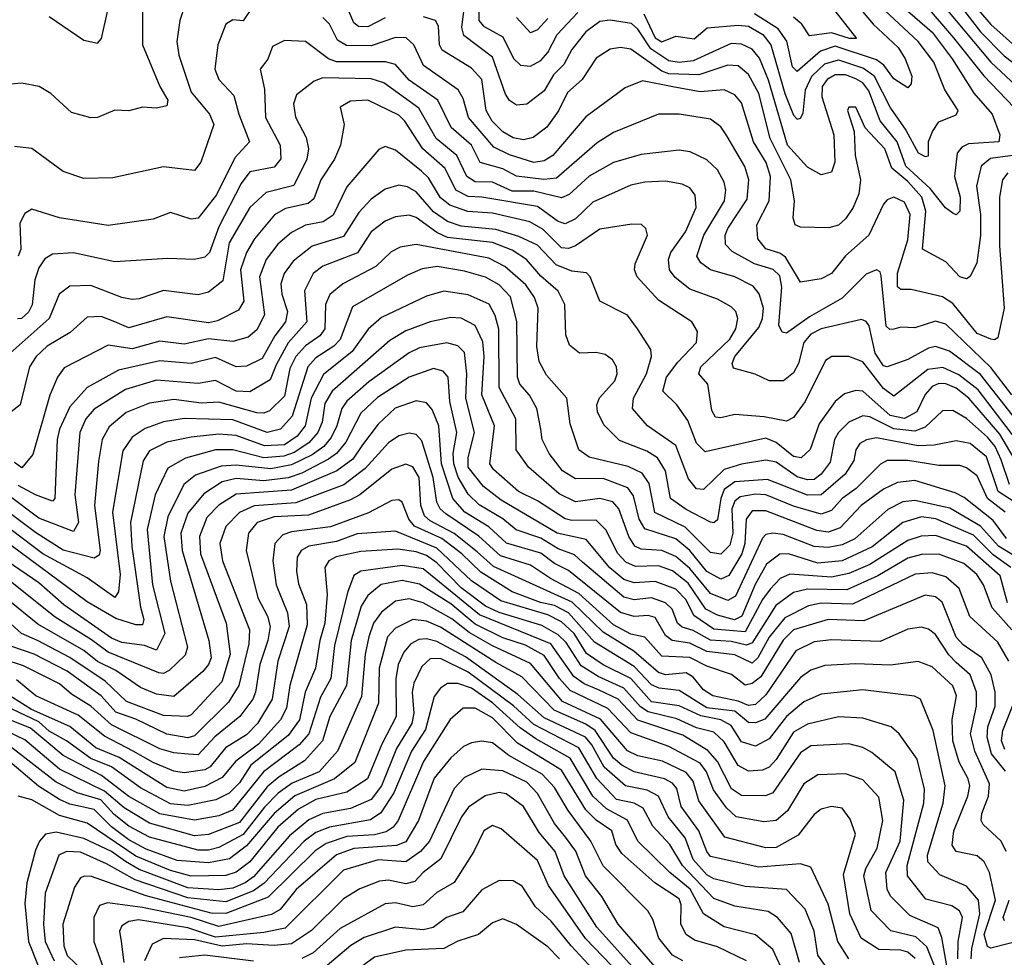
# Model space of a CAD drawing. Extents: x 1308313 to 1441400, y 959662 to 1036319.
# Tile 269 of 656: x 1345940 to 1348784, y 998230 to 1000938. Entities that reach past the tile are written whole.
import ezdxf

# ---------------------------------------------------------------- set-up
doc = ezdxf.new("R2010")
doc.units = 0

msp = doc.modelspace()

# ---------------------------------------------------------------- linework, layer by layer
at = {"layer": '0CON10XD'}
for points in [[(1348162.6, 1001132.6), (1348356.4, 1000883.6), (1348336.7, 1000883.3), (1348285, 1000900.2), (1348220.8, 1000890.8), (1348199.2, 1000925), (1348175, 1000945.5)], [(1348354.3, 1001094.3), (1348575, 1000901.7), (1348633.6, 1000825), (1348695.8, 1000725.8), (1348748.8, 1000665), (1348771.1, 1000605), (1348767.9, 1000585), (1348680.7, 1000579.3), (1348660.7, 1000569.3), (1348648, 1000552), (1348640.1, 1000485), (1348656.1, 1000425), (1348655, 1000384.4), (1348645, 1000374.2), (1348635, 1000378.5), (1348614.3, 1000394.3), (1348570, 1000450), (1348499.7, 1000515), (1348474.5, 1000585), (1348425.2, 1000645.2), (1348392.5, 1000732.5), (1348375, 1000754.9), (1348355, 1000766.6), (1348325, 1000778), (1348295, 1000778.4), (1348272.1, 1000765), (1348257.5, 1000745), (1348256.3, 1000715), (1348291.4, 1000605), (1348294.1, 1000525.9), (1348285, 1000497.5), (1348255, 1000489.6), (1348215, 1000512), (1348157.4, 1000575), (1348102.8, 1000762.8), (1348076.3, 1000826.3), (1348055, 1000852.4), (1348025, 1000866.7), (1347995, 1000868.9), (1347885, 1000818.6), (1347845, 1000814), (1347815, 1000819), (1347763.2, 1000853.2), (1347725, 1000910.4), (1347706.6, 1000926.6), (1347645, 1000936.5), (1347615, 1000932.1), (1347575, 1000902.9), (1347535, 1000851.8), (1347511.6, 1000808.4), (1347482, 1000778), (1347455, 1000732.7), (1347405, 1000694.1), (1347375, 1000691.1), (1347355, 1000704.7), (1347342.6, 1000722.6), (1347305, 1000829.1), (1347222.3, 1000892.3), (1347217, 1000915), (1347225, 1000978.1)], [(1347742.8, 1000955), (1347775, 1000884.9), (1347795, 1000874.1), (1347835, 1000890.4), (1347887.7, 1000882.3), (1347925.8, 1000914.2), (1348015, 1000922.4), (1348045, 1000919.1), (1348085.9, 1000895), (1348109.6, 1000865), (1348150, 1000725), (1348175, 1000662.1), (1348185, 1000650.9), (1348195, 1000653.3), (1348202.3, 1000667.7), (1348209.2, 1000735), (1348228.2, 1000775), (1348265, 1000810.1), (1348305, 1000821.6), (1348377.3, 1000797.3), (1348406.7, 1000776.7), (1348455, 1000681.8), (1348499, 1000619), (1348535, 1000553.6), (1348555, 1000542.5), (1348565, 1000544.4), (1348564.5, 1000585.5), (1348575.9, 1000615), (1348595, 1000642.9), (1348645, 1000662.5), (1348650.6, 1000675), (1348611.5, 1000735), (1348579.8, 1000815), (1348534.8, 1000875), (1348312.4, 1001082.4)], [(1348338.2, 1001005), (1348405, 1000925.2), (1348477.4, 1000857.4), (1348497.7, 1000825), (1348516.6, 1000775), (1348515, 1000752), (1348505, 1000741.4), (1348465, 1000767.3), (1348436, 1000806), (1348415, 1000821.6), (1348295, 1000860.9), (1348252.8, 1000847.2), (1348185, 1000788.1), (1348171.6, 1000801.6), (1348156, 1000876), (1348130.9, 1000910.9), (1348061.9, 1000955)], [(1348635.6, 1001005.6), (1348715, 1000902.3), (1348783, 1000833), (1348835, 1000794.1)], [(1346294.2, 1000995), (1346294.4, 1000865), (1346344.8, 1000744.8), (1346367.7, 1000705), (1346365, 1000688.6), (1346335, 1000682), (1346294.8, 1000685.2), (1346255, 1000674.7), (1346215, 1000676.1), (1346165, 1000655.4), (1346145, 1000654.6), (1346089.5, 1000669.5), (1346030, 1000725), (1345996.2, 1000745), (1345945, 1000754.6), (1345905, 1000750.8)], [(1346421.3, 1000995), (1346401.9, 1000935), (1346393.7, 1000875), (1346399, 1000835), (1346435, 1000728.2), (1346488.2, 1000665), (1346500.7, 1000635), (1346463.4, 1000526.6), (1346445, 1000501.8), (1346355, 1000512.5), (1346209.1, 1000480.9), (1346125, 1000479.1), (1346065, 1000499.1), (1345975, 1000565.4), (1345925, 1000571.1)], [(1346615, 1000978.8), (1346585, 1000934.6), (1346555, 1000937.2), (1346535.3, 1000924.7), (1346512.3, 1000865), (1346503.1, 1000795), (1346515.3, 1000765), (1346558.8, 1000718.8), (1346572.3, 1000665), (1346603.3, 1000585), (1346560.8, 1000539.2), (1346508.2, 1000431.8), (1346455, 1000364.5), (1346435, 1000362), (1346375, 1000380.9), (1346325, 1000362), (1346195, 1000343.1), (1346055, 1000365.8), (1345975, 1000390), (1345955, 1000378.1), (1345939.9, 1000350.1), (1345943.1, 1000275), (1345935, 1000254.5)], [(1346995, 1000942.8), (1346945, 1000917.5), (1346918, 1000918), (1346905, 1000928.7), (1346885, 1000975.9)], [(1347264.7, 1000985), (1347265.8, 1000935), (1347279.3, 1000919.3), (1347335, 1000888), (1347366.1, 1000826.1), (1347386, 1000806), (1347415, 1000803.1), (1347445, 1000819.5), (1347465, 1000842.9), (1347492.6, 1000895), (1347551.7, 1000958.3)], [(1348555, 1000980.3), (1348637.3, 1000885), (1348725, 1000775.5), (1348811.2, 1000685)], [(1348595, 1000993.8), (1348744.6, 1000814.7), (1348861.9, 1000705)], [(1346025, 1000946.5), (1346125, 1000878.5), (1346165, 1000870), (1346176.3, 1000883.7), (1346194.7, 1000965)], [(1348794.3, 1000495.7), (1348778.8, 1000475), (1348769.7, 1000425), (1348770.3, 1000285), (1348783, 1000105), (1348765, 1000019.1), (1348755, 1000012.7), (1348745, 1000014.7), (1348705, 1000031.8), (1348635, 1000118.4), (1348605, 1000137.7), (1348515, 1000158.8), (1348485, 1000158.9), (1348475, 1000165.7), (1348475.2, 1000205.2), (1348505, 1000301.5), (1348511.5, 1000375), (1348495, 1000410.8), (1348465, 1000425.3), (1348445, 1000417.1), (1348435.2, 1000404.8), (1348392.1, 1000315), (1348325, 1000255.3), (1348285, 1000204.7), (1348255, 1000188.9), (1348195, 1000180), (1348152.1, 1000252.1), (1348135, 1000263.6), (1348095, 1000275.7), (1348072.1, 1000305), (1348068.9, 1000345), (1348104.2, 1000415), (1348108.8, 1000485), (1348095.7, 1000525), (1348059.6, 1000585), (1348025, 1000697.3), (1348005, 1000720.7), (1347975, 1000734.8), (1347905, 1000729.4), (1347825.9, 1000744.1), (1347738.9, 1000761.1), (1347688.7, 1000741.3), (1347575, 1000657.5), (1347480, 1000545), (1347455, 1000530.2), (1347425, 1000525.5), (1347355, 1000547.6), (1347309.7, 1000569.7), (1347236.2, 1000655), (1347220.4, 1000710.4), (1347206.5, 1000735), (1347105.7, 1000805), (1347078.5, 1000865), (1347055.7, 1000885.7), (1347025, 1000886.2), (1346955, 1000862.4), (1346883.4, 1000863.4), (1346858.2, 1000878.2), (1346834.3, 1000925), (1346815, 1000944.3)], [(1348857.6, 1000552.4), (1348743.5, 1000536.5), (1348717, 1000515), (1348703.2, 1000456.8), (1348715.1, 1000375), (1348715.4, 1000314.6), (1348704.8, 1000235), (1348685, 1000195.6), (1348675, 1000189.4), (1348655, 1000195.4), (1348615, 1000238.4), (1348547.5, 1000275), (1348557, 1000385), (1348545.1, 1000425), (1348505, 1000469.9), (1348458.5, 1000508.5), (1348438.3, 1000565), (1348381.9, 1000625), (1348355, 1000685.5), (1348335, 1000685.5), (1348330.9, 1000675), (1348350, 1000615), (1348352.7, 1000545), (1348368.8, 1000475), (1348363.4, 1000435), (1348346.9, 1000395), (1348325, 1000362.9), (1348305, 1000344.2), (1348276.8, 1000336.8), (1348195, 1000338.7), (1348179.5, 1000345), (1348174.2, 1000365), (1348178.1, 1000415), (1348167, 1000475), (1348107.6, 1000595), (1348074.6, 1000725), (1348045, 1000779.3), (1348015, 1000804), (1347985, 1000806.7), (1347901.8, 1000778.2), (1347815, 1000781.6), (1347795, 1000789.5), (1347705, 1000853), (1347675, 1000857.3), (1347645, 1000852.4), (1347605, 1000826.8), (1347564.8, 1000765.2), (1347522.1, 1000727.9), (1347495.9, 1000674.1), (1347462.8, 1000627.2), (1347422.7, 1000597.3), (1347395, 1000590.8), (1347365, 1000596.5), (1347335, 1000613.8), (1347304.8, 1000645), (1347286.7, 1000675), (1347274.4, 1000765), (1347245, 1000797.8), (1347159.6, 1000849.6), (1347152.4, 1000865), (1347149.4, 1000919.4), (1347141.1, 1000935), (1347105.7, 1000945.7)], [(1347465, 1000941.2), (1347435, 1000908.3), (1347415, 1000899.7), (1347375, 1000944.4)], [(1348709.3, 1000965), (1348745, 1000924.1), (1348825, 1000852.4)], [(1348805, 999853.9), (1348745, 999932.8), (1348615, 1000057.9), (1348585, 1000067.2), (1348525, 1000047.6), (1348485, 1000049.8), (1348464.2, 1000044.2), (1348452.7, 1000042.7), (1348442.7, 1000052.7), (1348428, 1000198), (1348425, 1000209.4), (1348415, 1000215.4), (1348385, 1000203.1), (1348315, 1000133.8), (1348220.9, 1000079.1), (1348155, 1000032.3), (1348142.2, 1000035), (1348132.5, 1000055), (1348141.6, 1000165), (1348135, 1000198.1), (1348116, 1000216), (1348062.5, 1000232.5), (1347997.8, 1000267.8), (1347978.5, 1000288.5), (1347977, 1000315), (1347985.2, 1000335), (1348040.6, 1000419.4), (1348045.9, 1000475), (1348034.1, 1000514.1), (1347982.6, 1000602.6), (1347965, 1000627.9), (1347935, 1000650.4), (1347844.7, 1000665.3), (1347785, 1000664.7), (1347655, 1000611.7), (1347607.7, 1000582.3), (1347490, 1000480), (1347454.2, 1000475.8), (1347375, 1000485.7), (1347335, 1000506.7), (1347270, 1000525), (1347245, 1000575.2), (1347186.3, 1000626.3), (1347147.4, 1000705), (1347065, 1000763.4), (1347025, 1000808.7), (1346996.5, 1000816.5), (1346855, 1000815.6), (1346831.9, 1000825), (1346765, 1000874.3), (1346705, 1000878.1), (1346669.6, 1000860.4), (1346656.2, 1000823.8), (1346634.6, 1000795), (1346646.9, 1000736.9), (1346650.2, 1000655), (1346692.5, 1000575), (1346694.2, 1000535.8), (1346675, 1000511.3), (1346605, 1000498), (1346579.7, 1000465), (1346515, 1000339.7), (1346487.8, 1000265), (1346475, 1000251.6), (1346445, 1000244.7), (1346367.9, 1000247.9), (1346215, 1000238.8), (1346095, 1000264.8), (1346035, 1000260.8), (1346012.8, 1000247.2), (1345995, 1000220.9), (1345984, 1000186), (1345976.1, 1000113.9), (1345965, 1000092.7), (1345945, 1000074.8), (1345933.8, 1000073.8)], [(1348828.7, 999768.7), (1348715, 999912.6), (1348625, 999980.6), (1348585, 999994.1), (1348565, 999989.4), (1348505, 999956.1), (1348445, 999935.2), (1348435, 999938), (1348410.4, 999975), (1348393.1, 1000053.1), (1348385, 1000066.2), (1348371.7, 1000071.7), (1348254.4, 1000044.4), (1348225, 1000029.2), (1348204.6, 1000005), (1348188.9, 999945), (1348175, 999917.3), (1348145.5, 999894.5), (1348105, 999894.7), (1348063.8, 999913.8), (1348001.3, 999931.3), (1347997.5, 999945), (1348005.2, 999965), (1348075, 1000048.4), (1348085.3, 1000075), (1348088.2, 1000105), (1348075.5, 1000145.5), (1348058.3, 1000168.3), (1348005, 1000194.8), (1347935, 1000215.6), (1347907.6, 1000235), (1347896.1, 1000255), (1347915.4, 1000315), (1347975.8, 1000415), (1347979.8, 1000445), (1347975, 1000468.1), (1347955, 1000504.1), (1347925, 1000532.5), (1347876.3, 1000556.3), (1347845, 1000560.7), (1347735, 1000548.8), (1347655, 1000525.2), (1347585, 1000485.5), (1347526.7, 1000433.3), (1347505, 1000423), (1347425, 1000442.3), (1347362.2, 1000442.2), (1347305, 1000468.2), (1347255, 1000469.2), (1347231, 1000485), (1347202.2, 1000545), (1347142.3, 1000595), (1347092.2, 1000682.2), (1346991.9, 1000755), (1346955, 1000766.5), (1346815, 1000770.2), (1346789.9, 1000760.1), (1346738.9, 1000721.1), (1346730.7, 1000695), (1346736.1, 1000656.1), (1346767.2, 1000597.2), (1346774.4, 1000565), (1346769, 1000535), (1346731.2, 1000458.8), (1346651.8, 1000438.2), (1346605, 1000395.3), (1346545, 1000293.2), (1346526.7, 1000183.3), (1346485, 1000150.5), (1346455, 1000143.2), (1346355, 1000155.2), (1346285, 1000131), (1346265, 1000129.5), (1346235, 1000135.3), (1346145, 1000169.6), (1346085, 1000168.1), (1346054.2, 1000145), (1346025.2, 1000075), (1345895, 999959.6)], [(1348845, 999689.4), (1348708.7, 999868.7), (1348652.4, 999912.4), (1348606.4, 999933.6), (1348563, 999927), (1348465, 999850.4), (1348435, 999872.5), (1348375, 999949.1), (1348334.8, 999964.8), (1348285.2, 999964.8), (1348267.1, 999952.9), (1348208.4, 999835), (1348175, 999788.5), (1348155, 999777.9), (1348090.5, 999790.5), (1348005, 999797.2), (1347965, 999787.5), (1347949.9, 999789.9), (1347939.3, 999809.3), (1347927.5, 999885), (1347901.3, 999915), (1347907.6, 999935), (1347991.3, 1000015), (1348008.1, 1000045), (1348014.3, 1000075), (1348008.4, 1000095), (1347995, 1000108.8), (1347955, 1000130.9), (1347875, 1000159.4), (1347833.2, 1000193.2), (1347816.4, 1000215), (1347813.9, 1000245), (1347820.9, 1000265), (1347862.6, 1000325), (1347893.9, 1000395), (1347891, 1000431), (1347875, 1000451.8), (1347853.1, 1000463.1), (1347805, 1000471.1), (1347745, 1000468.9), (1347705, 1000459.5), (1347595, 1000410.4), (1347545, 1000363), (1347515, 1000348.1), (1347495, 1000354.8), (1347435, 1000397.8), (1347275.1, 1000424.9), (1347235, 1000426.6), (1347199.2, 1000445), (1347168.4, 1000508.4), (1347103.9, 1000565), (1347052, 1000645), (1347035, 1000661.7), (1346945.7, 1000705), (1346895, 1000702.8), (1346865.6, 1000685), (1346877.3, 1000635), (1346866.8, 1000575), (1346849.4, 1000535), (1346809.4, 1000475), (1346789.6, 1000420.4), (1346773.1, 1000406.9), (1346707.8, 1000392.2), (1346675.7, 1000374.3), (1346618.3, 1000305), (1346594.5, 1000265.5), (1346577.7, 1000215), (1346587.6, 1000125), (1346571.6, 1000098.4), (1346511.6, 1000068.4), (1346485, 1000062.2), (1346365, 1000079.4), (1346255, 1000047.6), (1346214.7, 1000065.3), (1346175, 1000080.9), (1346135, 1000078.6), (1346085.9, 1000034.1), (1346019.5, 999995), (1345987.3, 999965), (1345968.3, 999935), (1345941.5, 999825), (1345885, 999781.9)], [(1348840.9, 999620.9), (1348770.8, 999740.8), (1348681.2, 999845), (1348645, 999873.6), (1348615, 999886.3), (1348595, 999886.7), (1348575, 999878.2), (1348555.5, 999855), (1348531, 999805), (1348495, 999785.4), (1348454.3, 999794.3), (1348375, 999864.4), (1348355, 999867.1), (1348322.5, 999857.5), (1348294.9, 999835.1), (1348249.4, 999770.6), (1348223.3, 999696.7), (1348197.3, 999672.7), (1348175, 999675.8), (1348125, 999716.4), (1348095, 999728.7), (1347920, 999690), (1347895, 999714.6), (1347870.1, 999780.1), (1347838.2, 999825), (1347797.4, 999865), (1347807.6, 999905), (1347841.2, 999948.8), (1347894.7, 1000005), (1347897.5, 1000037.5), (1347881.5, 1000065), (1347785, 1000127.9), (1347722.9, 1000195), (1347715.8, 1000215), (1347717.6, 1000232.4), (1347752.7, 1000315), (1347748.6, 1000335), (1347736, 1000346), (1347707.5, 1000347.5), (1347615, 1000332.9), (1347545, 1000284.4), (1347525, 1000276.6), (1347505, 1000278.9), (1347451.4, 1000331.4), (1347413.7, 1000353.7), (1347305, 1000378.6), (1347234, 1000384), (1347182.2, 1000402.2), (1347155, 1000423.5), (1347120.6, 1000480.6), (1347100.6, 1000500.6), (1347025, 1000560.8), (1346995, 1000571.3), (1346976.9, 1000563.1), (1346884.9, 1000455.1), (1346845, 1000373.6), (1346815.9, 1000354.1), (1346765, 1000344.2), (1346725, 1000323.3), (1346685, 1000289.8), (1346651.3, 1000245), (1346632.3, 1000195), (1346646.6, 1000085), (1346625, 1000042.2), (1346599.5, 1000020.5), (1346555, 1000008.5), (1346485, 1000015.6), (1346415, 1000001), (1346345, 1000009.1), (1346265, 999987.2), (1346195, 999997.4), (1346067.8, 999932.2), (1346048.8, 999905), (1346026.9, 999853.1), (1345978.2, 999681.8), (1345946.2, 999643.8), (1345925, 999658.5)], [(1347724.7, 1000045), (1347695, 1000084), (1347615, 1000124.4), (1347587.7, 1000195), (1347576.8, 1000206.8), (1347535, 1000211.2), (1347489.6, 1000229.6), (1347435, 1000286.5), (1347381.4, 1000311.4), (1347315, 1000331.9), (1347215, 1000341.8), (1347175.1, 1000355.1), (1347135, 1000383.2), (1347085, 1000440.6), (1347060, 1000455), (1347035, 1000459.5), (1346995, 1000448.6), (1346955, 1000419.8), (1346919.4, 1000380.6), (1346875, 1000311.6), (1346785, 1000283.6), (1346730.1, 1000239.9), (1346703.7, 1000205), (1346693.8, 1000175), (1346696.5, 1000145), (1346713.6, 1000095), (1346707.5, 1000065), (1346676.4, 1000025), (1346640.6, 999959.4), (1346595, 999937.2), (1346564.8, 999935.2), (1346505, 999962.1), (1346435, 999944.3), (1346345, 999952.6), (1346224.9, 999925.1), (1346135, 999875.2), (1346085, 999819.7), (1346055.1, 999755), (1346048.3, 999725), (1346041.1, 999555), (1346035, 999547.3), (1345985, 999564.9), (1345935, 999592)], [(1348815, 999543.3), (1348766.2, 999575), (1348732.4, 999675), (1348685, 999713.4), (1348645, 999721.2), (1348581.4, 999708.6), (1348535, 999706.7), (1348415, 999729.7), (1348385.4, 999724.6), (1348366.6, 999713.4), (1348355.2, 999695), (1348349.2, 999665), (1348324.5, 999625), (1348255, 999565.4), (1348215, 999564.2), (1348099.4, 999609.4), (1348005, 999602.9), (1347975, 999580.8), (1347964.9, 999555), (1347955, 999492.9), (1347945, 999484.8), (1347935, 999486.8), (1347865, 999523.4), (1347820, 999555), (1347805.4, 999635), (1347782.4, 999672.4), (1347751.4, 999691.4), (1347672.2, 999722.2), (1347627.5, 999767.5), (1347608.4, 999805), (1347606.8, 999825), (1347614.8, 999845.2), (1347658.9, 999895), (1347665.9, 999915), (1347663.2, 999935), (1347652.5, 999955), (1347631.1, 999971.1), (1347605, 999976.9), (1347556.7, 999975), (1347527.5, 999997.5), (1347517.3, 1000027.3), (1347514.4, 1000115), (1347495, 1000153.5), (1347445, 1000196.9), (1347404, 1000245), (1347361.8, 1000271.8), (1347305, 1000294.2), (1347175, 1000308.2), (1347145, 1000322.7), (1347085, 1000366.2), (1347065, 1000372.9), (1347025, 1000368), (1346995, 1000356), (1346955.4, 1000324.6), (1346915.8, 1000264.2), (1346815, 1000225.9), (1346787.4, 1000205), (1346762.7, 1000155), (1346769.3, 1000065), (1346715, 1000004.8), (1346680.5, 999940.5), (1346662.9, 999897.1), (1346605, 999862.5), (1346565, 999864.9), (1346505, 999895.2), (1346455, 999886.7), (1346335, 999897), (1346245, 999869.7), (1346155, 999813), (1346131, 999785), (1346113.8, 999745), (1346099.1, 999565), (1346109.4, 999485), (1346095, 999459.1), (1345995, 999497.7), (1345905.6, 999565.6)], [(1348786, 999515), (1348735.1, 999555.1), (1348705, 999620), (1348675, 999642.9), (1348655, 999650), (1348595, 999650.2), (1348505, 999664.9), (1348445, 999664.8), (1348425.7, 999654.3), (1348356.2, 999583.8), (1348315.2, 999555), (1348285, 999519.8), (1348255, 999509.7), (1348175, 999532.3), (1348095, 999565.7), (1348065, 999567.3), (1348020.4, 999559.6), (1348005, 999546.8), (1347996.6, 999525), (1347999.3, 999455), (1347990.5, 999419.5), (1347965, 999394), (1347935, 999398.8), (1347861.7, 999471.7), (1347774.7, 999514.7), (1347758.4, 999598.4), (1347737.7, 999627.7), (1347697.2, 999647.2), (1347584.5, 999674.5), (1347555, 999695.5), (1347530.1, 999770.1), (1347519.8, 999845), (1347461, 999911), (1347440.4, 999950.4), (1347433.9, 999993.9), (1347437.3, 1000105), (1347426.9, 1000135), (1347402, 1000172), (1347340.9, 1000225), (1347295, 1000248.7), (1347085, 1000288.8), (1347039, 1000281), (1347012.7, 1000267.3), (1346968.2, 1000225), (1346873.3, 1000175), (1346835.6, 1000144.4), (1346822.7, 1000115), (1346821.5, 1000045), (1346806.6, 1000025), (1346765, 999996), (1346737.4, 999965), (1346720.1, 999929.9), (1346705, 999850.7), (1346661.8, 999808.2), (1346645, 999801.2), (1346625, 999802.4), (1346515, 999832.9), (1346465, 999830.5), (1346385, 999840.4), (1346315, 999830), (1346247.2, 999802.8), (1346197.8, 999762.2), (1346178.3, 999725), (1346167.9, 999662.1), (1346155.9, 999534.1), (1346172.2, 999405), (1346169.2, 999390.8), (1346155, 999382.9), (1346065, 999405.4), (1345985, 999456.7), (1345845, 999561.9)], [(1348789.7, 999439.7), (1348751.7, 999491.7), (1348667.7, 999557.7), (1348641.4, 999571.4), (1348525, 999606.9), (1348475, 999601.3), (1348435, 999581.4), (1348370.6, 999535), (1348309.7, 999470.3), (1348275, 999457.7), (1348242.3, 999462.3), (1348095, 999519.1), (1348055, 999518.8), (1348037.9, 999495), (1348034.5, 999425), (1348025.5, 999395), (1347988, 999332), (1347965, 999321.9), (1347925, 999344.3), (1347875, 999404.9), (1347835, 999437.9), (1347745, 999466.7), (1347729.4, 999495), (1347712.6, 999562.6), (1347696, 999586), (1347625, 999612.9), (1347545, 999611.6), (1347507.6, 999635), (1347468.8, 999685), (1347448.7, 999725), (1347444.8, 999755), (1347433.3, 999815), (1347412.8, 999852.8), (1347384.8, 999885), (1347377.3, 999905), (1347375.7, 1000065.7), (1347357.4, 1000137.4), (1347325, 1000171.6), (1347285, 1000194.2), (1347225, 1000211.8), (1347145.2, 1000224.8), (1347102.2, 1000217.8), (1347060.1, 1000199.9), (1346901.2, 1000108.8), (1346865.8, 1000014.2), (1346846.7, 999995), (1346795, 999961.4), (1346772, 999935), (1346727, 999793), (1346693.6, 999755), (1346655, 999745.6), (1346555, 999781.8), (1346415, 999785.4), (1346355, 999776), (1346302.6, 999757.4), (1346265, 999732.4), (1346237.4, 999692.6), (1346207.9, 999515), (1346229.6, 999335), (1346225.2, 999285), (1346215, 999269.1), (1346135, 999325.5), (1346006.2, 999395), (1345915, 999464.2)], [(1348818.5, 999385), (1348766.8, 999416.8), (1348714.7, 999474.7), (1348626.3, 999526.4), (1348525, 999549.2), (1348490.9, 999545), (1348447.2, 999522.8), (1348351.9, 999438.1), (1348315, 999421), (1348275, 999413.2), (1348235, 999415.9), (1348145, 999451.1), (1348115, 999454.8), (1348095, 999450.5), (1348085, 999440.4), (1348007.2, 999272.8), (1347985, 999260.3), (1347935, 999280.4), (1347875, 999352.2), (1347835, 999387.1), (1347795, 999404.9), (1347735, 999408.5), (1347716.8, 999416.8), (1347699.3, 999445), (1347670, 999525), (1347653.5, 999545), (1347615, 999555.1), (1347545, 999545.1), (1347497.9, 999567.9), (1347409.1, 999645), (1347373.9, 999695), (1347372.8, 999785), (1347324.3, 999875), (1347323.9, 1000043.9), (1347313.5, 1000083.5), (1347295.6, 1000115.6), (1347235, 1000143.3), (1347165, 1000153.3), (1347115, 1000139.6), (1346985, 1000077.8), (1346946.5, 1000043.5), (1346900.5, 999979.5), (1346817.2, 999912.8), (1346781.4, 999845), (1346763.9, 999765), (1346741, 999735), (1346705, 999709.4), (1346647.1, 999707.1), (1346565, 999736.9), (1346515, 999740.3), (1346435, 999732.4), (1346365, 999717.2), (1346315, 999692), (1346296.8, 999663.2), (1346259.6, 999485), (1346263.6, 999416.4), (1346288.8, 999241.2)], [(1348802.8, 999355), (1348751.7, 999391.7), (1348695, 999449.1), (1348586.3, 999496.3), (1348545, 999502.2), (1348490.8, 999485), (1348402.5, 999415), (1348315, 999374.4), (1348245, 999368.1), (1348160.6, 999395), (1348135, 999393.8), (1348096.8, 999365), (1348063.9, 999306.1), (1348025.2, 999214.8), (1348004.3, 999204.3), (1347955, 999218), (1347921.7, 999235), (1347870.4, 999310.4), (1347825, 999345.8), (1347785, 999360.4), (1347718.5, 999358.5), (1347690.4, 999370.4), (1347666.5, 999396.5), (1347633.6, 999463.6), (1347605, 999492.2), (1347535, 999491), (1347515, 999496.3), (1347435, 999548.1), (1347380.7, 999575), (1347308.1, 999638.1), (1347297.7, 999655), (1347311.3, 999765), (1347274.5, 999854.5), (1347281.2, 999965), (1347277.2, 1000007.2), (1347255, 1000054.3), (1347214.8, 1000075.2), (1347185, 1000077.4), (1347125, 1000065.5), (1347055, 1000039.5), (1347008.8, 1000011.2), (1346841.9, 999865), (1346821.2, 999828.8), (1346813.1, 999775), (1346801.1, 999745), (1346774.7, 999715.3), (1346732.4, 999687.6), (1346703.1, 999676.9), (1346645, 999672.6), (1346555, 999694.9), (1346505, 999695.6), (1346419.2, 999670.8), (1346367.3, 999642.7), (1346330.9, 999565), (1346307.7, 999465), (1346323.7, 999305), (1346359.5, 999165), (1346335, 999116.6), (1346300.4, 999130.4), (1346235, 999138.5), (1346205, 999151.7), (1346067.2, 999247.2), (1345995, 999311.4), (1345903.9, 999373.9)], [(1348798.4, 999595), (1348775, 999666.6), (1348757.3, 999705), (1348735, 999731.9), (1348675, 999785.8), (1348635, 999809.3), (1348605, 999808.2), (1348555, 999760.7), (1348525, 999749.6), (1348465, 999755.9), (1348395, 999790.3), (1348375, 999793.3), (1348335, 999775.7), (1348304.4, 999745), (1348292.8, 999725), (1348280.3, 999659.7), (1348254.8, 999625), (1348235, 999609.6), (1348215, 999608.5), (1348185, 999617), (1348125, 999659.3), (1348095, 999665.1), (1348025, 999654), (1347975, 999638.2), (1347915, 999580.8), (1347895, 999582.4), (1347871.1, 999611.1), (1347835, 999708.1), (1347753.4, 999765), (1347709.4, 999815), (1347712.6, 999845), (1347750.5, 999915), (1347764.7, 999965), (1347762.6, 999985), (1347724.7, 1000045)], [(1348793.2, 999253.2), (1348771.8, 999331.8), (1348675, 999417), (1348585, 999447.9), (1348543.7, 999446.3), (1348505, 999433), (1348395.8, 999364.2), (1348335, 999338.3), (1348285, 999327.8), (1348164, 999336), (1348136.2, 999323.8), (1348107.4, 999292.6), (1348085, 999262.6), (1348035, 999169.5), (1347945, 999177.6), (1347886.5, 999216.5), (1347865, 999262.4), (1347835, 999293), (1347775, 999315.4), (1347715, 999311.4), (1347685, 999320.6), (1347644.2, 999354.2), (1347575.9, 999435.9), (1347492.6, 999455), (1347330.4, 999550.4), (1347279, 999589), (1347235.4, 999645), (1347235, 999672.9), (1347253.8, 999745), (1347228.7, 999845), (1347231.8, 999915), (1347225, 999976.2), (1347205, 999996.2), (1347174, 1000004), (1347095, 999990), (1347064.5, 999975.5), (1346948.6, 999891.4), (1346885, 999836.3), (1346869.9, 999815), (1346856.3, 999765), (1346839, 999731), (1346817.9, 999705), (1346785, 999680.6), (1346725, 999651.6), (1346665, 999640.2), (1346565, 999651.3), (1346521.5, 999648.5), (1346447.8, 999622.2), (1346413.5, 999595), (1346367.8, 999502.2), (1346356.5, 999445), (1346375, 999315.6), (1346424.8, 999125), (1346417.5, 999102.5), (1346371.6, 999058.4), (1346355, 999049.7), (1346341.7, 999051.7), (1346195, 999110.6), (1346147, 999147), (1346042.1, 999212.1), (1345913, 999315)], [(1347565, 999371), (1347542.3, 999392.3), (1347495, 999409.2), (1347445, 999440.4), (1347374.2, 999464.2), (1347335.6, 999495.6), (1347266.8, 999536.8), (1347235, 999567.2), (1347206.5, 999616.5), (1347193.8, 999655), (1347192.2, 999685), (1347202.1, 999745), (1347181.9, 999835), (1347177.1, 999905), (1347162.8, 999922.8), (1347135, 999930.6), (1347065, 999905.6), (1346973.3, 999846.7), (1346925, 999800.9), (1346882.1, 999717.9), (1346854.9, 999685.1), (1346832.1, 999667.9), (1346755, 999627.5), (1346715, 999614.2), (1346645, 999605.9), (1346565, 999612.2), (1346525, 999602.7), (1346471.6, 999568.4), (1346425, 999512.7), (1346405.4, 999455), (1346409.5, 999405), (1346485.8, 999145), (1346492.9, 999095), (1346485.6, 999075), (1346468.6, 999055), (1346385, 998983.2), (1346335, 998989.6), (1346289.1, 999009.1), (1346217.6, 999057.6), (1346165, 999083.5), (1346125, 999115.3), (1345991.9, 999191.9), (1345905, 999262.9)], [(1348796.7, 999085), (1348765, 999140), (1348684.3, 999214.3), (1348653, 999295), (1348615, 999328.8), (1348575, 999339.7), (1348526.6, 999336.6), (1348345, 999249.4), (1348255, 999252.1), (1348218.5, 999245), (1348149.5, 999210.5), (1348105, 999154.2), (1348071.9, 999095), (1348055, 999079), (1348005, 999103.3), (1347925, 999112.7), (1347875, 999136.7), (1347824.5, 999144.5), (1347805, 999158.7), (1347775, 999210.7), (1347755, 999217), (1347715, 999213.5), (1347675.4, 999225.4), (1347525, 999346.5), (1347485, 999366.7), (1347445, 999396.8), (1347346.1, 999426.1), (1347295, 999473.4), (1347225.8, 999515), (1347191, 999555), (1347158.2, 999655), (1347150.7, 999765), (1347131.6, 999811.6), (1347115, 999830.8), (1347085, 999836.5), (1347024.7, 999815.3), (1346975, 999769.6), (1346930.3, 999709.7), (1346901.6, 999668.4), (1346855.6, 999634.4), (1346725, 999578.9), (1346565, 999567.6), (1346515, 999535.5), (1346480.3, 999499.7), (1346459.1, 999445), (1346461.6, 999395), (1346536.1, 999195), (1346547.9, 999105), (1346523.6, 999025), (1346435, 998930.4), (1346424.5, 998925.5), (1346355, 998928.1), (1346248.6, 998968.6), (1346186.9, 999026.9), (1346085, 999095.3), (1345991.2, 999145), (1345945, 999164.6), (1345895, 999210)], [(1348786.8, 998766.8), (1348747.1, 998817.1), (1348734.2, 998865), (1348736.1, 998895), (1348757.6, 998955), (1348757, 998995), (1348745.3, 999045.3), (1348719.3, 999095), (1348665, 999132.4), (1348645, 999153.9), (1348604.3, 999255), (1348585, 999270.8), (1348555.2, 999275.2), (1348378.3, 999201.7), (1348275, 999204.9), (1348175, 999175.7), (1348145, 999145.2), (1348080.1, 999039.9), (1348055, 999020.1), (1348035, 999015.2), (1347996.2, 999046.2), (1347925, 999070.6), (1347875, 999095.5), (1347795, 999099.6), (1347745, 999154), (1347705, 999162.9), (1347655, 999189.6), (1347555, 999280.5), (1347473.3, 999323.3), (1347415, 999362.3), (1347328.7, 999388.7), (1347266, 999446), (1347170.2, 999510.2), (1347153.9, 999525), (1347144.5, 999544.5), (1347134.5, 999615), (1347101.8, 999721.8), (1347085, 999739.5), (1347065, 999743.4), (1347035, 999735.6), (1347005, 999716), (1346938.1, 999641.9), (1346875.6, 999594.4), (1346737.4, 999542.6), (1346616.6, 999533.4), (1346575, 999514.8), (1346535, 999474.1), (1346517.8, 999425), (1346525.5, 999375), (1346603.9, 999175), (1346602, 999135), (1346573.1, 999015), (1346543.4, 998966.6), (1346445, 998869.6), (1346425, 998863.5), (1346365, 998873.6), (1346275, 998917.4), (1346217.7, 998937.7), (1346175, 998985.1), (1346076.5, 999056.5), (1345981.9, 999105), (1345917.6, 999127.6)], [(1348789, 998535), (1348774.9, 998564.9), (1348722.9, 998612.9), (1348716.8, 998625), (1348718.4, 998645), (1348738.1, 998695), (1348740.9, 998730.9), (1348698.9, 998825), (1348685.9, 998875), (1348703.7, 998955), (1348703.1, 998995), (1348685.3, 999045.3), (1348645, 999080.8), (1348623.3, 999103.3), (1348585, 999161.6), (1348565, 999177.7), (1348545, 999183), (1348505, 999177.7), (1348425, 999142), (1348285, 999146.2), (1348235, 999141), (1348181.2, 999115), (1348095, 998987.3), (1348065, 998959.3), (1348045, 998956.5), (1348015, 998969.6), (1347942, 998985), (1347915, 999002.6), (1347885, 999038.4), (1347865, 999051.2), (1347805, 999045.6), (1347785, 999052), (1347713.9, 999113.9), (1347625, 999168.7), (1347535.2, 999255.2), (1347308.1, 999358.1), (1347260.8, 999400.8), (1347195, 999454), (1347125, 999490.3), (1347108.6, 999505), (1347098.9, 999535), (1347093.8, 999615), (1347075, 999646.7), (1347055, 999653.9), (1347015, 999639.1), (1346922.2, 999565), (1346895, 999550.5), (1346773.6, 999506.4), (1346675, 999501.9), (1346625.3, 999485), (1346600.4, 999455), (1346593.5, 999405), (1346627.5, 999267.5), (1346655.8, 999215), (1346663.4, 999185), (1346656.6, 999145), (1346633.2, 999075), (1346621.2, 998995), (1346613.2, 998975), (1346575.2, 998925), (1346503.4, 998866.6), (1346455.5, 998814.5), (1346426.5, 998816.5), (1346385, 998819.8), (1346345, 998831.6), (1346205, 998900.9), (1346145.5, 998955), (1346089.3, 998989.3), (1346055, 999019.1), (1345951.1, 999071.1), (1345895, 999089.4)], [(1348835, 998278.7), (1348745, 998256.2), (1348735, 998260.4), (1348725.1, 998295), (1348758.4, 998395), (1348741.2, 998475), (1348725.3, 998505), (1348705, 998522.9), (1348645, 998534.7), (1348633.4, 998553.4), (1348637.9, 998595), (1348678, 998695), (1348683.8, 998725), (1348679.3, 998745), (1348653, 998793), (1348635.1, 998855), (1348633.2, 998916.8), (1348645.2, 998985), (1348635, 999014.1), (1348575, 999068.8), (1348535, 999084.2), (1348455, 999073.1), (1348355, 999077), (1348265, 999072.1), (1348225, 999059.2), (1348195, 999038), (1348092.2, 998917.8), (1348065, 998906.4), (1348045, 998907.9), (1348005, 998940.8), (1347925, 998950.2), (1347845, 998999.9), (1347787, 999007), (1347765, 999016.5), (1347715, 999069.4), (1347599.7, 999139.7), (1347524.9, 999225), (1347485, 999246.1), (1347444.1, 999254.1), (1347362.5, 999285), (1347271.9, 999341.9), (1347216.4, 999395), (1347159, 999439), (1347079.7, 999475), (1347063.8, 999495), (1347045, 999544), (1347035, 999550.7), (1347015, 999549.4), (1346947.1, 999512.9), (1346837.4, 999472.6), (1346725, 999458.4), (1346700.1, 999449.9), (1346677, 999425), (1346671.3, 999375), (1346680.2, 999305), (1346713.3, 999225), (1346717.7, 999185), (1346685.7, 999085), (1346668.7, 998975), (1346626.7, 998905), (1346595, 998871.8), (1346534.4, 998835), (1346490.1, 998779.9), (1346475, 998770.6), (1346415, 998762.6), (1346385, 998767.4), (1346325, 998792.4), (1346268, 998825), (1346185, 998868), (1346109.1, 998929.1), (1345986, 998985), (1345930.7, 999030.7)], [(1348688.4, 998225), (1348690, 998255), (1348713.4, 998355), (1348709, 998395), (1348675, 998435.2), (1348597.4, 998467.4), (1348563, 998505), (1348562.2, 998525), (1348606.8, 998675), (1348613, 998725), (1348578.6, 998885), (1348541.8, 998975), (1348524.2, 998984.2), (1348375, 999001.9), (1348255, 998989.8), (1348205, 998967.1), (1348154.6, 998925.4), (1348105, 998860.5), (1348065, 998839.4), (1348025, 998851.5), (1347995, 998899.3), (1347965.4, 998915), (1347907.5, 998927.5), (1347845, 998956.3), (1347765, 998967.5), (1347705, 999035.1), (1347625, 999074.7), (1347576.9, 999106.9), (1347541.1, 999165), (1347505, 999198.1), (1347465, 999218.3), (1347329.3, 999259.3), (1347245, 999317.3), (1347145, 999411.7), (1347025, 999460.8), (1346915, 999452.4), (1346855, 999430.7), (1346775, 999416.9), (1346753.2, 999405), (1346741.5, 999385), (1346739.5, 999345), (1346745, 999308.1), (1346768.6, 999248.6), (1346770.2, 999189.8), (1346720.1, 999015), (1346710.7, 998949.3), (1346692.7, 998915), (1346629.9, 998845), (1346564.1, 998795.9), (1346525, 998748.9), (1346475, 998723.2), (1346415, 998709.8), (1346365, 998720.1), (1346226.7, 998806.7), (1346160, 998835), (1346085, 998896.7), (1345973.9, 998945), (1345845, 999025.8)], [(1348649.3, 998225), (1348650.1, 998275), (1348663.3, 998345), (1348653.9, 998363.9), (1348631.8, 998378.2), (1348557.2, 998397.2), (1348504.1, 998465), (1348503.6, 998495), (1348551.1, 998675), (1348552.9, 998715), (1348531.6, 998801.6), (1348480.3, 998875), (1348457.3, 998895), (1348375, 998920.2), (1348305, 998924.5), (1348215, 998902.9), (1348175, 998880), (1348125, 998800.5), (1348105, 998779), (1348085, 998770.5), (1348045, 998766.9), (1348015, 998783.3), (1347975, 998851.7), (1347945, 998879.6), (1347895, 998892.2), (1347838.1, 998918.1), (1347755, 998938.6), (1347733, 998953), (1347685, 999006.6), (1347610.7, 999040.7), (1347561.5, 999071.5), (1347518.6, 999138.6), (1347495, 999160.8), (1347447.6, 999187.6), (1347325, 999225.6), (1347285, 999243.8), (1347215, 999297), (1347145, 999368.7), (1347115, 999390.2), (1347085, 999400.8), (1347032, 999408), (1346925, 999401.5), (1346853.9, 999386.1), (1346832.6, 999375), (1346821.1, 999355), (1346827.9, 999277.9), (1346821.4, 999195), (1346806.3, 999145), (1346794.3, 999065), (1346764.3, 998995.7), (1346748.2, 998915), (1346715, 998869.9), (1346607.6, 998785), (1346575, 998733.8), (1346545, 998703.7), (1346505.9, 998684.1), (1346425, 998667.7), (1346375, 998673), (1346289.1, 998719.1), (1346205, 998779.5), (1346145, 998803.6), (1346075.2, 998855), (1346025, 998882.5), (1345995, 998909.4), (1345765, 999018.3)], [(1346288.8, 999241.2), (1346298.8, 999205), (1346295, 999189.4), (1346275, 999189.6), (1346217.9, 999207.9), (1346135, 999256.2), (1345915, 999418.8)], [(1348805, 999175.6), (1348748.5, 999238.5), (1348723.7, 999305), (1348704.4, 999335), (1348666.7, 999366.7), (1348595, 999394.3), (1348545, 999392.8), (1348505, 999382.3), (1348418.4, 999331.6), (1348328.8, 999291.2), (1348215, 999292.9), (1348175, 999283.7), (1348124, 999246), (1348055, 999138), (1348038.8, 999131.2), (1347995, 999141.5), (1347935, 999145.6), (1347885, 999173.1), (1347853.3, 999183.3), (1347840, 999195), (1347824.2, 999235), (1347805, 999253.6), (1347765, 999268.3), (1347715, 999262), (1347685, 999270.1), (1347565, 999371)], [(1348617.5, 998205), (1348603.4, 998286.6), (1348592.3, 998315), (1348510.5, 998350.5), (1348456.1, 998405), (1348445.8, 998425), (1348441.5, 998475), (1348482.9, 998565), (1348493.2, 998683.2), (1348468.5, 998765), (1348401.1, 998821.1), (1348375, 998835.2), (1348335, 998845.7), (1348225, 998840.5), (1348195, 998820.5), (1348115, 998704.8), (1348093.8, 998696.2), (1348025, 998697.2), (1347996.1, 998716.1), (1347955.7, 998795), (1347927, 998827), (1347855, 998871.4), (1347725, 998914.7), (1347668.7, 998975), (1347611.8, 999001.8), (1347569.9, 999019.9), (1347540.5, 999040.5), (1347474.1, 999135), (1347268.3, 999218.3), (1347105, 999351.2), (1347045, 999361.5), (1346924.9, 999345.1), (1346905, 999332.1), (1346886.6, 999283.4), (1346849.5, 999130.5), (1346838.8, 999035), (1346808.8, 998981.2), (1346774.8, 998875.2), (1346746.6, 998843.4), (1346644.5, 998765.5), (1346554.4, 998655), (1346515, 998638.4), (1346445, 998626.1), (1346345, 998644.2), (1346255, 998694.5), (1346175.9, 998755), (1346065, 998812.6), (1345971.3, 998891.3), (1345785, 998965.8)], [(1348613.7, 998125), (1348559.6, 998259.6), (1348528.3, 998288.3), (1348456.4, 998306.4), (1348399.6, 998365), (1348378.4, 998465), (1348383.7, 998486.3), (1348416.9, 998545), (1348432.7, 998625), (1348421.7, 998691.7), (1348375, 998741.9), (1348325, 998759.6), (1348245, 998756.2), (1348205, 998730.7), (1348157.5, 998652.5), (1348125, 998624.8), (1348089.1, 998620.9), (1348009.6, 998635), (1347981.4, 998661.4), (1347943.6, 998713.6), (1347923.8, 998765), (1347905, 998790.3), (1347815, 998838.8), (1347705, 998877.8), (1347638.3, 998948.3), (1347530.2, 999000.2), (1347499, 999035), (1347455, 999100.9), (1347400.8, 999130.8), (1347335, 999152.7), (1347255, 999191.9), (1347185, 999250.7), (1347095, 999307.3), (1347045, 999318), (1346983.5, 999306.5), (1346945.8, 999274.2), (1346926.5, 999243.5), (1346897.3, 999145), (1346883.9, 999015), (1346836, 998925), (1346814.9, 998855), (1346762.9, 998797.1), (1346688.9, 998751.1), (1346655, 998722.2), (1346575, 998618.7), (1346485, 998584.1), (1346445, 998580.9), (1346315, 998616.9), (1346241.3, 998661.3), (1346185, 998709.1), (1346055, 998773.4), (1345955, 998857.6), (1345905, 998881.4)], [(1348526.5, 998226.5), (1348505, 998244), (1348485, 998250), (1348421.7, 998251.7), (1348370, 998285), (1348337.2, 998355), (1348318.8, 998468.8), (1348353.5, 998585), (1348338.3, 998628.3), (1348315, 998660.5), (1348285, 998665.3), (1348255, 998657.2), (1348235, 998642), (1348188.1, 998581.9), (1348125, 998546.9), (1348095, 998546.2), (1347976.9, 998576.9), (1347901.5, 998681.5), (1347885, 998738.2), (1347865, 998763.3), (1347796.5, 998796.5), (1347725, 998811.7), (1347695, 998826.4), (1347617.2, 998917.2), (1347508, 998968), (1347415, 999078), (1347305, 999129), (1347238.1, 999168.1), (1347187.6, 999207.6), (1347105, 999253.4), (1347065, 999265.1), (1347025, 999258.1), (1346985, 999226.5), (1346961.8, 999195), (1346948.2, 999155), (1346937.3, 999105), (1346927.1, 998982.9), (1346857.9, 998825), (1346804.5, 998765.5), (1346727, 998733), (1346686.6, 998703.4), (1346646.6, 998663.4), (1346585.5, 998584.5), (1346515, 998546.5), (1346485, 998538.7), (1346455, 998539.2), (1346315, 998576.7), (1346255, 998608.4), (1346212.5, 998642.5), (1346174.1, 998684.1), (1346105.8, 998705), (1346045.1, 998735.1), (1345916, 998836)], [(1348335, 998225.2), (1348302.6, 998275), (1348275, 998382.7), (1348225, 998489.5), (1348195, 998499.8), (1348075, 998490), (1347935, 998521.2), (1347924.3, 998535), (1347901.2, 998595), (1347850, 998665), (1347837.5, 998717.5), (1347825, 998732.5), (1347802.5, 998745), (1347715, 998765.1), (1347679.3, 998785), (1347655, 998805.2), (1347602.1, 998885), (1347575, 998903.3), (1347483.1, 998943.1), (1347389.8, 999039.8), (1347315, 999080.6), (1347155, 999182.8), (1347115, 999200), (1347075, 999205.2), (1347025, 999180.6), (1347002.2, 999155), (1346978, 999065), (1346976, 998964), (1346907.6, 998792.4), (1346849.5, 998745), (1346735, 998696.2), (1346674.8, 998645.2), (1346595, 998551.6), (1346546.2, 998513.8), (1346485, 998502.8), (1346395, 998508.9), (1346305, 998541.6), (1346255, 998569.3), (1346205, 998606.2), (1346155, 998656.2), (1346085, 998671.9), (1346055, 998685.8), (1345994.1, 998724.1), (1345898.7, 998805)], [(1348281.6, 998185), (1348245, 998236.2), (1348234.5, 998305.5), (1348208.7, 998368.7), (1348155.1, 998425.1), (1348035, 998433.9), (1347945, 998456.4), (1347925, 998467.8), (1347885, 998512.4), (1347862, 998575), (1347812.9, 998635), (1347785, 998695.2), (1347752.6, 998712.6), (1347689.6, 998725), (1347628.4, 998778.4), (1347592.8, 998842.8), (1347573.8, 998865), (1347455, 998920.9), (1347378.6, 998988.6), (1347227.5, 999097.5), (1347145, 999141.4), (1347115, 999149.6), (1347092.2, 999147.8), (1347069.5, 999135), (1347049, 999111), (1347032.8, 999075), (1347025.8, 999034.2), (1347026.9, 998925), (1346985.7, 998845), (1346944.1, 998745), (1346885, 998706.8), (1346795, 998685.7), (1346745, 998657.4), (1346685.9, 998605), (1346604.5, 998505.5), (1346564.6, 998475.4), (1346535, 998466.2), (1346435, 998463.5), (1346375, 998480.1), (1346275, 998522), (1346135, 998617), (1346055, 998638.8), (1345975, 998684), (1345935.4, 998694.6)], [(1348192.3, 998215), (1348168.1, 998298.2), (1348128.9, 998345), (1348101.8, 998361.8), (1348005, 998376.8), (1347945, 998399.5), (1347854.4, 998495), (1347817.8, 998555), (1347768.6, 998608.6), (1347740.2, 998660.2), (1347715, 998674.9), (1347663.5, 998685), (1347606.5, 998746.5), (1347554.6, 998835), (1347425, 998902), (1347365.7, 998955.7), (1347235, 999053.1), (1347155, 999092.2), (1347125, 999092.1), (1347100.9, 999069.1), (1347078.4, 999021.6), (1347073.8, 998995), (1347078.5, 998935), (1347072.3, 998905), (1347027.8, 998832.2), (1346984.7, 998725), (1346955, 998684.9), (1346895, 998659.3), (1346815, 998645.1), (1346775, 998626.6), (1346719.4, 998580.6), (1346615, 998462.4), (1346591.5, 998445), (1346555, 998429.6), (1346515, 998424.9), (1346425, 998430.6), (1346285, 998483.5), (1346245, 998506.4), (1346205, 998535.5), (1346125, 998572.9), (1346045, 998591.2), (1346014.5, 998585.5), (1345996.7, 998565), (1345985, 998539.1), (1345960.4, 998445), (1345954.6, 998385), (1345965.6, 998275), (1345993.1, 998205)], [(1348150.4, 998175), (1348115, 998252.2), (1348065, 998294.2), (1347975, 998318), (1347914.7, 998354.7), (1347876.4, 998426.4), (1347817.5, 998475), (1347725.6, 998565), (1347695.3, 998625.3), (1347635, 998658.2), (1347595.4, 998695.4), (1347529.4, 998805), (1347430.2, 998860.2), (1347385, 998892.3), (1347305.6, 998965), (1347245, 999006.6), (1347205, 999020.3), (1347175, 999020.6), (1347155, 999007.2), (1347137.3, 998982.7), (1347112.2, 998887.8), (1347071.6, 998825), (1347020.2, 998705), (1346983.3, 998646.7), (1346953.5, 998626.5), (1346835, 998605.7), (1346795, 998589.8), (1346761.2, 998565), (1346645.9, 998444.1), (1346615, 998421.2), (1346535, 998389.5), (1346425, 998401.8), (1346273.8, 998453.8), (1346190.1, 998499.9), (1346115, 998533.3), (1346075, 998535.4), (1346052.4, 998525), (1346013.6, 998415), (1346008.2, 998325), (1346013.2, 998275), (1346039.8, 998219.8)], [(1348785, 998829.5), (1348775.3, 998855), (1348779.8, 998885), (1348811.5, 998965)], [(1348039, 998219), (1347955, 998259.6), (1347888.6, 998278.6), (1347865.3, 998295), (1347849.8, 998325), (1347850.8, 998380.8), (1347845, 998398.9), (1347774.5, 998444.5), (1347679, 998529), (1347661.8, 998555), (1347650.4, 998595), (1347605, 998625.7), (1347575.5, 998655.5), (1347505, 998769.7), (1347378, 998848), (1347305, 998921), (1347255, 998948.8), (1347220.6, 998949.4), (1347183.3, 998916.7), (1347105.9, 998795), (1347033, 998625), (1347018.3, 998605), (1346998.5, 998591.5), (1346965, 998583.5), (1346885, 998578.3), (1346825, 998558.2), (1346793.3, 998536.7), (1346657.2, 998402.8), (1346535, 998355.7), (1346492.9, 998357.1), (1346305, 998406.8), (1346147.3, 998462.7), (1346125.7, 998464.3), (1346115, 998458.9), (1346097.8, 998432.2), (1346064.2, 998325), (1346066.9, 998263.1), (1346077.3, 998235), (1346126.7, 998186.7)], [(1347855, 998219), (1347825, 998236.2), (1347785.6, 998285), (1347768.6, 998338.6), (1347753.9, 998363.9), (1347625, 998493.7), (1347589.7, 998565), (1347523.6, 998653.6), (1347485, 998720.4), (1347449, 998759), (1347352.5, 998812.5), (1347305, 998848.8), (1347275, 998853.9), (1347245, 998849.3), (1347222, 998838), (1347185, 998805.8), (1347137.4, 998747.4), (1347091.3, 998625), (1347055, 998563.5), (1347027.8, 998552.2), (1346905, 998543.4), (1346855, 998525.6), (1346738.7, 998425), (1346692, 998368), (1346667.1, 998352.9), (1346515, 998318.5), (1346435, 998344.2), (1346295, 998373.9), (1346193, 998387), (1346170.8, 998379.2), (1346154, 998345), (1346154, 998275), (1346188.8, 998178.8)], [(1347780.8, 998195), (1347668.4, 998325), (1347621, 998405), (1347574.2, 998465), (1347545.7, 998535.7), (1347516.5, 998576.5), (1347485, 998616.2), (1347435, 998702.4), (1347404.8, 998735), (1347335, 998768), (1347275, 998772.8), (1347225, 998749.1), (1347195, 998717.4), (1347123.5, 998565), (1347097.6, 998535), (1347055, 998504.9), (1346975, 998510.9), (1346875, 998481.6), (1346706.7, 998313.3), (1346645, 998301.2), (1346505, 998287.6), (1346425, 998315.1), (1346282.6, 998337.4), (1346255, 998333.3), (1346235, 998320), (1346228.1, 998305), (1346232.7, 998275), (1346240.3, 998215)], [(1347734.5, 998174.5), (1347606.9, 998316.9), (1347512.7, 998465), (1347486.4, 998535), (1347439.9, 998589.9), (1347394.8, 998665), (1347345, 998702.1), (1347325, 998705.6), (1347284, 998696), (1347236.3, 998663.7), (1347215.5, 998635), (1347156.2, 998513.8), (1347105, 998474.8), (1347081.2, 998448.8), (1347055, 998441.7), (1347005, 998452.5), (1346979.5, 998449.5), (1346922.3, 998427.7), (1346875, 998398.5), (1346783.1, 998306.9), (1346725, 998268.3), (1346675, 998263.7), (1346595, 998268.5), (1346525, 998261.4), (1346445, 998279.8), (1346355, 998283.8), (1346322.6, 998267.4), (1346300.5, 998219.5)], [(1347725, 998126.6), (1347573.8, 998283.8), (1347466.9, 998436.9), (1347435, 998509), (1347330.4, 998600.4), (1347305, 998610.4), (1347280, 998595), (1347251.6, 998535), (1347195, 998445.9), (1347145, 998417), (1347105, 998381.5), (1347075, 998375.2), (1347025, 998387), (1346995, 998384), (1346865, 998313.2), (1346787.4, 998242.6), (1346755, 998226.2)], [(1347657.9, 998127.9), (1347532.3, 998262.3), (1347475, 998333.5), (1347429.5, 998375), (1347391.1, 998435), (1347365, 998450), (1347325, 998451.8), (1347275, 998424.2), (1347219.3, 998360.7), (1347172.9, 998345), (1347134.1, 998315.9), (1347105, 998309.4), (1347025, 998316.9), (1346935, 998286.8), (1346896, 998264), (1346809.9, 998190.1)], [(1348784.6, 998334.6), (1348780.9, 998345), (1348797.3, 998395)], [(1347499.3, 998225), (1347465, 998260), (1347375, 998324.2), (1347335, 998340.3), (1347305, 998329.3), (1347264.6, 998295), (1347205, 998276.4), (1347165.1, 998254.9), (1347055, 998250.3), (1346965, 998230), (1346903.9, 998186.1)], [(1346615, 998218.7), (1346475, 998235.9), (1346401.7, 998228.3)]]:
    msp.add_lwpolyline(points, dxfattribs=at)

doc.saveas('drawing.dxf')
